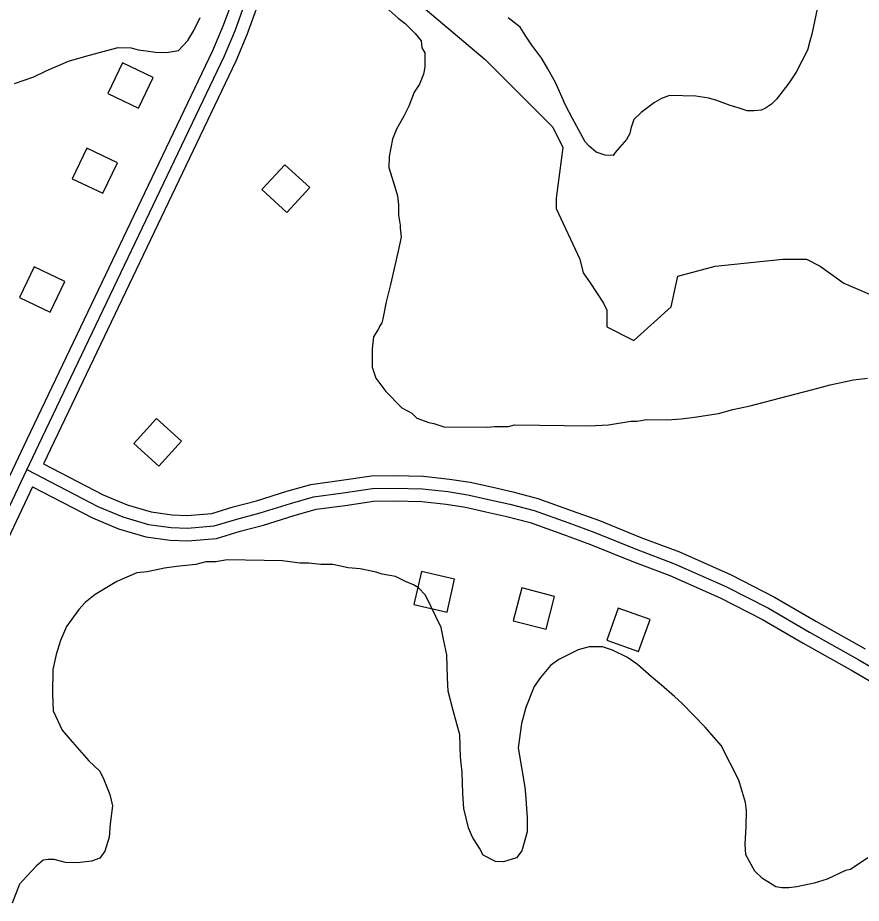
# Model space of a CAD drawing. Extents: x 3245246 to 3283090, y 806824 to 832173.
# Drawn here: x 3267655 to 3268650, y 826557 to 827602 of the extents above; entities that cross this region are included whole.
import ezdxf

# ---------------------------------------------------------------- set-up
doc = ezdxf.new("R2010")
doc.units = 0
for name, color, linetype in [('V-BLDG-OTLN', 7, 'Continuous'), ('V-ROAD-CNTR', 7, 'Continuous'), ('V-SITE-VEGE', 7, 'Continuous'), ('V-TOPO-SHOR', 7, 'Continuous')]:
    doc.layers.add(name, color=color, linetype=linetype)

msp = doc.modelspace()

# ---------------------------------------------------------------- linework, layer by layer
at = {"layer": 'V-BLDG-OTLN'}
for points in [[(3267797.2, 827495), (3267814.4, 827531.1), (3267778.3, 827548.3), (3267761.1, 827512.2)], [(3267755.3, 827394.5), (3267772.5, 827430.6), (3267736.3, 827447.8), (3267719.1, 827411.7)], [(3267999.2, 827401.2), (3267969.8, 827428.2), (3267942.7, 827398.8), (3267972.2, 827371.7)], [(3267693, 827254.4), (3267710.2, 827290.5), (3267674.1, 827307.7), (3267656.9, 827271.6)], [(3267791.6, 827099.2), (3267821.3, 827072.5), (3267848.1, 827102.2), (3267818.4, 827128.9)], [(3268170.2, 826939.3), (3268131.2, 826948.2), (3268122.3, 826909.2), (3268161.3, 826900.3)], [(3268288.2, 826918.9), (3268249.5, 826928.9), (3268239.5, 826890.2), (3268278.2, 826880.2)], [(3268400.9, 826891.5), (3268363.2, 826905), (3268349.7, 826867.4), (3268387.4, 826853.9)]]:
    msp.add_lwpolyline(points, close=True, dxfattribs=at)
at = {"layer": 'V-ROAD-CNTR'}
for points in [[(3268133, 828999), (3268081.1, 828698.5), (3267934, 827687), (3267931.2, 827662.3), (3267930.3, 827648.9), (3267927.8, 827632.3), (3267922, 827616.8), (3267911.2, 827587), (3267898.3, 827556.3), (3267679.2, 827097.6), (3267556.2, 826838.5), (3267538.8, 826817.7), (3267530.7, 826812.5), (3267523.6, 826809.4), (3267512.6, 826808.2), (3267500.9, 826809.8), (3267469.7, 826819.4), (3267271.1, 826912.1)], [(3267984.5, 828138.3), (3267919.1, 827688.9), (3267916.2, 827663.7), (3267915.4, 827650.5), (3267913.2, 827636), (3267908, 827622), (3267897.2, 827592.5), (3267884.6, 827562.4), (3267665.6, 827104.1), (3267543.4, 826846.7), (3267528.7, 826829.1), (3267523.6, 826825.8), (3267519.6, 826824), (3267512.8, 826823.3), (3267504.2, 826824.5), (3267475.1, 826833.4), (3267291.3, 826919.2)], [(3268007.2, 828086.2), (3267948.9, 827685), (3267946.1, 827661), (3267945.2, 827647.3), (3267942.4, 827628.5), (3267936.1, 827611.6), (3267925.2, 827581.5), (3267912, 827550.2), (3267685.2, 827075.4)], [(3267665.4, 827068.8), (3267749.2, 827025), (3267778.8, 827012.9), (3267808.9, 827003.8), (3267835.8, 827000.2), (3267855.1, 826999.4), (3267886.4, 827002.1), (3267913.1, 827010.2), (3267940.8, 827017.4), (3267976.4, 827028.7), (3268003.8, 827036.4), (3268038.9, 827041.1), (3268073.2, 827046.1), (3268099, 827046.5), (3268132.5, 827045.8), (3268162.1, 827042.6), (3268185.9, 827038.8), (3268210.3, 827033.3), (3268235.2, 827027.8), (3268264, 827020.3), (3268303.7, 827005.9), (3268335.8, 826994.3), (3268384.6, 826974.5), (3268429.8, 826957.4), (3268490.1, 826930.6), (3268540.6, 826904.9), (3268588.9, 826876.6), (3268647.2, 826843.9), (3268697.1, 826815)], [(3267685.2, 827075.4), (3267755.6, 827038.7), (3267783.8, 827027.1), (3267812.1, 827018.5), (3267837.1, 827015.2), (3267854.7, 827014.5), (3267883.6, 827016.9), (3267909.1, 827024.6), (3267936.6, 827031.8), (3267972.1, 827043), (3268000.7, 827051.1), (3268036.8, 827056), (3268072, 827061), (3268099, 827061.5), (3268133.5, 827060.8), (3268164.1, 827057.4), (3268188.7, 827053.6), (3268213.6, 827048), (3268238.8, 827042.3), (3268268.4, 827034.6), (3268308.8, 827020), (3268341.2, 827008.4), (3268390.1, 826988.5), (3268435.5, 826971.3), (3268496.6, 826944.2), (3268547.8, 826918), (3268596.4, 826889.7), (3268654.6, 826856.9)], [(3267672.3, 827048.3), (3267568.9, 826830.4), (3267564.2, 826824.8)], [(3267672.3, 827048.3), (3267742.9, 827011.4), (3267773.7, 826998.8), (3267805.7, 826989), (3267834.5, 826985.3), (3267855.4, 826984.4), (3267889.2, 826987.2), (3267917.2, 826995.7), (3267944.9, 827003), (3267980.8, 827014.3), (3268006.8, 827021.7), (3268041, 827026.3), (3268074.4, 827031.1), (3268098.9, 827031.5), (3268131.5, 827030.8), (3268160.1, 827027.7), (3268183, 827024.1), (3268207.1, 827018.7), (3268231.7, 827013.2), (3268259.5, 827005.9), (3268298.6, 826991.8), (3268330.4, 826980.3), (3268379.2, 826960.5), (3268424.1, 826943.5), (3268483.6, 826917.1), (3268533.4, 826891.7), (3268581.5, 826863.6), (3268639.7, 826830.9), (3268689.7, 826802)]]:
    msp.add_lwpolyline(points, dxfattribs=at)
at = {"layer": 'V-SITE-VEGE'}
for p, q in [((3268085.9, 827616.8), (3268103.6, 827601.1)), ((3268598.1, 827612.1), (3268591.7, 827582.4)), ((3267862.7, 827586.6), (3267870.1, 827602)), ((3268103.6, 827601.1), (3268111.8, 827595)), ((3268247.6, 827590.7), (3268233.4, 827601.7)), ((3268111.8, 827595), (3268123.6, 827582.9)), ((3268253.4, 827581.1), (3268247.6, 827590.7)), ((3267855.4, 827574.8), (3267862.7, 827586.6)), ((3268123.6, 827582.9), (3268130.6, 827574.5)), ((3268261.5, 827569.1), (3268253.4, 827581.1)), ((3268591.7, 827582.4), (3268589.2, 827574.1)), ((3267844.5, 827563), (3267855.4, 827574.8)), ((3268130.6, 827574.5), (3268131.7, 827566.2)), ((3268273.2, 827553.5), (3268261.5, 827569.1)), ((3268589.2, 827574.1), (3268586.7, 827563.4)), ((3267734.9, 827556.2), (3267760, 827563)), ((3267760, 827563), (3267773.1, 827566.4)), ((3267773.1, 827566.4), (3267788.6, 827566.2)), ((3267788.6, 827566.2), (3267796.9, 827563.7)), ((3267796.9, 827563.7), (3267806.4, 827562.4)), ((3267806.4, 827562.4), (3267817.1, 827561)), ((3267817.1, 827561), (3267830.2, 827560.8)), ((3267830.2, 827560.8), (3267844.5, 827563)), ((3268131.7, 827566.2), (3268135.2, 827560.2)), ((3268135.2, 827560.2), (3268134.9, 827543.5)), ((3268586.7, 827563.4), (3268573.2, 827537.4)), ((3267688.2, 827539), (3267714.5, 827550.5)), ((3267714.5, 827550.5), (3267734.9, 827556.2)), ((3268280.2, 827541.5), (3268273.2, 827553.5)), ((3267673.8, 827532), (3267688.2, 827539)), ((3268134.9, 827543.5), (3268133.6, 827535.2)), ((3268289.5, 827524.6), (3268280.2, 827541.5)), ((3268573.2, 827537.4), (3268564.7, 827524.4)), ((3267651, 827524), (3267673.8, 827532)), ((3268133.6, 827535.2), (3268128.7, 827523.3)), ((3268128.7, 827523.3), (3268122.6, 827513.9)), ((3268301.1, 827498.3), (3268289.5, 827524.6)), ((3268564.7, 827524.4), (3268550.1, 827505.5)), ((3268122.6, 827513.9), (3268116.4, 827497.3)), ((3268414.3, 827506.2), (3268405.9, 827501.6)), ((3268423.9, 827509.7), (3268414.3, 827506.2)), ((3268454.9, 827509.2), (3268423.9, 827509.7)), ((3268470.3, 827506.6), (3268454.9, 827509.2)), ((3268479.8, 827504.1), (3268470.3, 827506.6)), ((3268116.4, 827497.3), (3268110.3, 827485.5)), ((3268309.2, 827482.7), (3268301.1, 827498.3)), ((3268405.9, 827501.6), (3268390.3, 827489.9)), ((3268495.2, 827498), (3268479.8, 827504.1)), ((3268504.7, 827495.4), (3268495.2, 827498)), ((3268515.4, 827491.7), (3268504.7, 827495.4)), ((3268544.1, 827499.7), (3268536.9, 827495)), ((3268550.1, 827505.5), (3268544.1, 827499.7)), ((3268110.3, 827485.5), (3268101.7, 827470.1)), ((3268390.3, 827489.9), (3268381.8, 827481.7)), ((3268523.7, 827491.6), (3268515.4, 827491.7)), ((3268532.1, 827492.7), (3268523.7, 827491.6)), ((3268536.9, 827495), (3268532.1, 827492.7)), ((3268324.3, 827455.1), (3268309.2, 827482.7)), ((3268381.8, 827481.7), (3268378.1, 827471)), ((3268101.7, 827470.1), (3268096.8, 827458.2)), ((3268376.8, 827465.1), (3268373.2, 827458)), ((3268378.1, 827471), (3268376.8, 827465.1)), ((3268096.8, 827458.2), (3268093, 827438.1)), ((3268329, 827450.2), (3268324.3, 827455.1)), ((3268373.2, 827458), (3268364.7, 827448.6)), ((3268337.2, 827443), (3268329, 827450.2)), ((3268364.7, 827448.6), (3268359.8, 827442.7)), ((3268093, 827438.1), (3268092.8, 827425)), ((3268347.9, 827439.3), (3268337.2, 827443)), ((3268357.4, 827439.1), (3268347.9, 827439.3)), ((3268359.8, 827442.7), (3268357.4, 827439.1)), ((3268092.8, 827425), (3268099.6, 827402.2)), ((3268099.6, 827402.2), (3268103, 827391.5)), ((3268103, 827391.5), (3268104.1, 827380.7)), ((3268104.1, 827380.7), (3268103.9, 827368.8)), ((3268103.9, 827368.8), (3268106.1, 827356.9)), ((3268106.1, 827356.9), (3268106.1, 827353.3)), ((3268106.1, 827353.3), (3268107.1, 827342.6)), ((3268107.1, 827342.6), (3268103.3, 827324.7)), ((3268103.3, 827324.7), (3268094.4, 827286.7)), ((3268094.4, 827286.7), (3268089.4, 827266.6)), ((3268089.4, 827266.6), (3268085.5, 827246.4)), ((3268085.5, 827246.4), (3268084.3, 827241.6)), ((3268080.6, 827234.5), (3268074.5, 827225.1)), ((3268081.8, 827238.1), (3268080.6, 827234.5)), ((3268084.3, 827241.6), (3268081.8, 827238.1)), ((3268074.5, 827225.1), (3268073.1, 827210.8)), ((3268073.1, 827210.8), (3268072.8, 827189.4)), ((3268072.8, 827189.4), (3268077.4, 827176.2)), ((3268077.4, 827176.2), (3268089.1, 827160.6)), ((3268613.3, 827168.7), (3268640.8, 827174.3)), ((3268640.8, 827174.3), (3268657.5, 827176.4)), ((3268571.5, 827157.4), (3268593, 827163.1)), ((3268593, 827163.1), (3268613.3, 827168.7)), ((3268089.1, 827160.6), (3268107.9, 827141.2)), ((3268518.9, 827143.8), (3268571.5, 827157.4)), ((3268107.9, 827141.2), (3268119.7, 827135.1)), ((3268498.6, 827139.4), (3268518.9, 827143.8)), ((3268119.7, 827135.1), (3268125.6, 827129.1)), ((3268437.7, 827128.3), (3268453.2, 827130.5)), ((3268453.2, 827130.5), (3268481.8, 827134.8)), ((3268481.8, 827134.8), (3268498.6, 827139.4)), ((3268125.6, 827129.1), (3268139.8, 827124.1)), ((3268139.8, 827124.1), (3268145.7, 827122.8)), ((3268145.7, 827122.8), (3268157.6, 827119.1)), ((3268208.8, 827118.4), (3268217.2, 827119.5)), ((3268217.2, 827119.5), (3268233.8, 827119.2)), ((3268233.8, 827119.2), (3268241, 827121.5)), ((3268241, 827121.5), (3268329.1, 827120.3)), ((3268329.1, 827120.3), (3268351.8, 827121.2)), ((3268351.8, 827121.2), (3268378.1, 827125.6)), ((3268378.1, 827125.6), (3268385.2, 827125.5)), ((3268385.2, 827125.5), (3268397.1, 827127.7)), ((3268397.1, 827127.7), (3268421, 827127.3)), ((3268421, 827127.3), (3268437.7, 827128.3)), ((3268157.6, 827119.1), (3268208.8, 827118.4)), ((3267827.7, 826952.2), (3267807.4, 826947.7)), ((3267842, 826954.3), (3267827.7, 826952.2)), ((3267864.7, 826956.4), (3267842, 826954.3)), ((3267876.6, 826959.8), (3267864.7, 826956.4)), ((3267888.5, 826959.7), (3267876.6, 826959.8)), ((3267901.7, 826961.9), (3267888.5, 826959.7)), ((3267967.2, 826960.9), (3267901.7, 826961.9)), ((3267987.4, 826958.3), (3267967.2, 826960.9)), ((3267998.1, 826958.1), (3267987.4, 826958.3)), ((3268012.4, 826956.7), (3267998.1, 826958.1)), ((3268026.7, 826956.5), (3268012.4, 826956.7)), ((3268044.5, 826952.7), (3268026.7, 826956.5)), ((3268058.8, 826951.3), (3268044.5, 826952.7)), ((3267795.4, 826946.7), (3267771.5, 826936.3)), ((3267807.4, 826947.7), (3267795.4, 826946.7)), ((3268077.8, 826947.5), (3268058.8, 826951.3)), ((3268084.9, 826945), (3268077.8, 826947.5)), ((3268100.3, 826942.4), (3268084.9, 826945)), ((3268112.2, 826936.3), (3268100.3, 826942.4)), ((3267771.5, 826936.3), (3267746.2, 826921.1)), ((3268121.6, 826932.6), (3268112.2, 826936.3)), ((3268127.5, 826928.9), (3268121.6, 826932.6)), ((3267746.2, 826921.1), (3267734.2, 826911.8)), ((3268135.8, 826920.5), (3268127.5, 826928.9)), ((3267734.2, 826911.8), (3267726.9, 826903.5)), ((3268154.3, 826882.1), (3268135.8, 826920.5)), ((3267726.9, 826903.5), (3267712.4, 826883.5)), ((3267712.4, 826883.5), (3267705, 826866.9)), ((3268157.6, 826866.6), (3268154.3, 826882.1)), ((3267705, 826866.9), (3267700, 826850.3)), ((3268161, 826849.8), (3268157.6, 826866.6)), ((3268329.1, 826859.4), (3268315.9, 826856)), ((3268344.6, 826859.2), (3268329.1, 826859.4)), ((3268356.4, 826855.5), (3268344.6, 826859.2)), ((3267700, 826850.3), (3267696.2, 826832.5)), ((3268161.8, 826822.4), (3268161, 826849.8)), ((3268307.5, 826851.4), (3268293.1, 826844.4)), ((3268315.9, 826856), (3268307.5, 826851.4)), ((3268374.2, 826846.9), (3268356.4, 826855.5)), ((3268283.5, 826837.4), (3268271.4, 826823.3)), ((3268293.1, 826844.4), (3268283.5, 826837.4)), ((3268386, 826838.4), (3268374.2, 826846.9)), ((3268402.4, 826823.8), (3268386, 826838.4)), ((3267696.2, 826832.5), (3267695.8, 826803.9)), ((3268162.8, 826806.9), (3268161.8, 826822.4)), ((3268271.4, 826823.3), (3268264.1, 826812.7)), ((3268414.2, 826814.1), (3268402.4, 826823.8)), ((3268168.4, 826784.2), (3268162.8, 826806.9)), ((3268264.1, 826812.7), (3268254.2, 826787.8)), ((3268429.5, 826800.8), (3268414.2, 826814.1)), ((3267695.8, 826803.9), (3267696.7, 826783.7)), ((3268438.9, 826792.4), (3268429.5, 826800.8)), ((3268254.2, 826787.8), (3268249.2, 826768.8)), ((3268465.9, 826764.6), (3268438.9, 826792.4)), ((3267696.7, 826783.7), (3267707.1, 826760.9)), ((3268173, 826768.7), (3268168.4, 826784.2)), ((3268176.3, 826755.5), (3268173, 826768.7)), ((3268249.2, 826768.8), (3268245.2, 826740.3)), ((3268484.7, 826742.9), (3268465.9, 826764.6)), ((3267707.1, 826760.9), (3267716.5, 826750)), ((3268177.2, 826729.3), (3268176.3, 826755.5)), ((3267716.5, 826750), (3267730.5, 826734.3)), ((3267730.5, 826734.3), (3267738.7, 826724.7)), ((3268245.2, 826740.3), (3268252.9, 826693.7)), ((3268505.6, 826702.1), (3268484.7, 826742.9)), ((3267738.7, 826724.7), (3267751.7, 826712.6)), ((3268179.3, 826711.4), (3268177.2, 826729.3)), ((3267751.7, 826712.6), (3267756.3, 826703)), ((3267756.3, 826703), (3267763.2, 826685)), ((3268180.1, 826686.4), (3268179.3, 826711.4)), ((3268510.1, 826687.7), (3268505.6, 826702.1)), ((3268252.9, 826693.7), (3268254, 826685.3)), ((3267763.2, 826685), (3267766.6, 826671.9)), ((3268181.1, 826668.5), (3268180.1, 826686.4)), ((3268254, 826685.3), (3268256, 826657.9)), ((3268513.5, 826675.8), (3268510.1, 826687.7)), ((3267766.6, 826671.9), (3267763.9, 826650.5)), ((3268514.6, 826666.2), (3268513.5, 826675.8)), ((3268186.7, 826645.8), (3268181.1, 826668.5)), ((3268514.3, 826647.2), (3268514.6, 826666.2)), ((3267763.9, 826650.5), (3267762.5, 826635)), ((3268256, 826657.9), (3268255.8, 826641.3)), ((3268191.3, 826635), (3268186.7, 826645.8)), ((3268255.8, 826641.3), (3268249.5, 826618.7)), ((3268512.9, 826626.9), (3268514.3, 826647.2)), ((3267762.5, 826635), (3267757.5, 826618.4)), ((3268199.5, 826621.8), (3268191.3, 826635)), ((3267757.5, 826618.4), (3267751.4, 826610.2)), ((3268204.1, 826613.4), (3268199.5, 826621.8)), ((3268249.5, 826618.7), (3268243.4, 826610.5)), ((3268513.9, 826613.8), (3268512.9, 826626.9)), ((3267684.7, 826607.5), (3267676.3, 826600.5)), ((3267690.7, 826608.6), (3267684.7, 826607.5)), ((3267697.8, 826608.5), (3267690.7, 826608.6)), ((3267710.9, 826604.8), (3267697.8, 826608.5)), ((3267751.4, 826610.2), (3267741.9, 826606.7)), ((3268218.3, 826606), (3268204.1, 826613.4)), ((3268243.4, 826610.5), (3268227.9, 826605.9)), ((3268524.3, 826594.6), (3268513.9, 826613.8)), ((3268658, 826610.6), (3268637.5, 826596.6)), ((3267676.3, 826600.5), (3267665.4, 826588.7)), ((3267725.2, 826604.6), (3267710.9, 826604.8)), ((3267741.9, 826606.7), (3267725.2, 826604.6)), ((3268227.9, 826605.9), (3268218.3, 826606)), ((3267665.4, 826588.7), (3267656.9, 826579.3)), ((3268533.7, 826586.2), (3268524.3, 826594.6)), ((3268631.5, 826595.5), (3268609.9, 826585.1)), ((3268637.5, 826596.6), (3268631.5, 826595.5)), ((3267656.9, 826579.3), (3267648.3, 826556.8)), ((3268549.1, 826576.4), (3268533.7, 826586.2)), ((3268556.2, 826575.1), (3268549.1, 826576.4)), ((3268574.1, 826576.1), (3268564.5, 826575)), ((3268594.4, 826580.5), (3268574.1, 826576.1)), ((3268609.9, 826585.1), (3268594.4, 826580.5)), ((3268564.5, 826575), (3268556.2, 826575.1))]:
    msp.add_line(p, q, dxfattribs=at)
at = {"layer": 'V-TOPO-SHOR'}
msp.add_lwpolyline([(3267974.6, 827748.3), (3268206.3, 827552.5), (3268286.1, 827472.5), (3268298.1, 827448.6), (3268290.1, 827388.6), (3268290.1, 827376.7), (3268318, 827316.7), (3268322, 827300.7), (3268330, 827288.7), (3268345.9, 827264.8), (3268349.9, 827256.8), (3268349.9, 827236.8), (3268349.9, 827236.8), (3268381.9, 827220.8), (3268425.8, 827260.7), (3268433.8, 827296.7), (3268477.8, 827308.7), (3268557.7, 827316.6), (3268585.6, 827316.6), (3268601.6, 827308.6), (3268629.6, 827288.6), (3268685.5, 827264.6)], dxfattribs=at)

doc.saveas('drawing.dxf')
